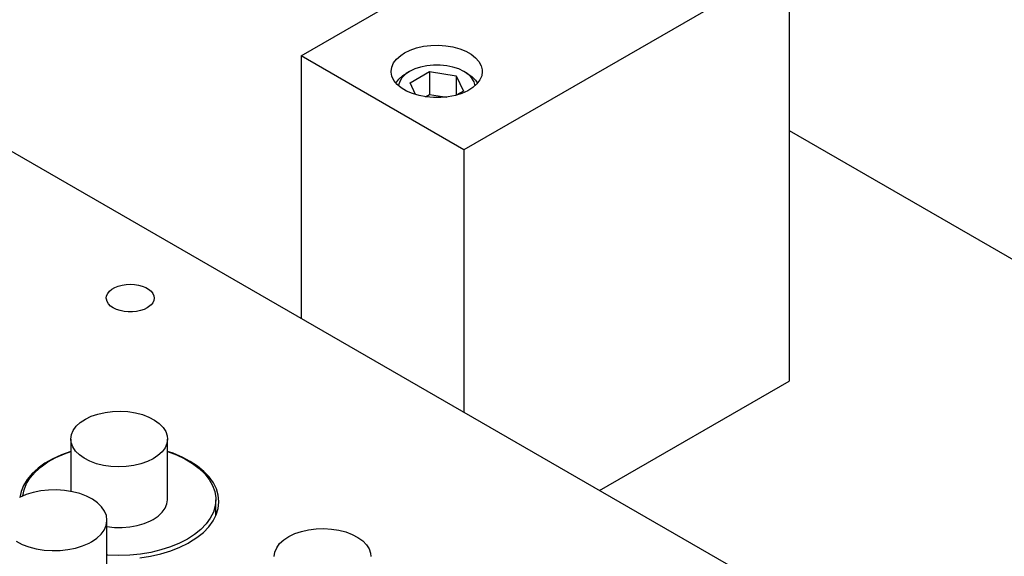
# Model space of a CAD drawing. Header units: inches. Extents: x 3 to 351, y 4 to 271.
# Tile 324 of 530: x 137.74 to 144.16, y 255.7 to 259.2. Entities that reach past the tile are written whole.
import ezdxf

# ---------------------------------------------------------------- set-up
doc = ezdxf.new("R2010")
doc.units = ezdxf.units.IN
doc.header["$LTSCALE"] = 0.5
doc.header["$MEASUREMENT"] = 0
doc.layers.add('DSS', color=7, linetype='Continuous')

msp = doc.modelspace()

# ---------------------------------------------------------------- linework, layer by layer
at = {"layer": 'DSS', "color": 9, "linetype": 'Continuous'}
for p, q in [((139.5765, 258.9649), (141.6978, 260.1897)), ((142.7585, 259.5773), (140.6372, 258.3526)), ((142.7585, 259.5773), (142.7585, 256.8437)), ((140.3294, 259.0167), (140.3747, 259.027)), ((140.3747, 259.027), (140.4223, 259.0329)), ((140.4223, 259.0329), (140.471, 259.0342)), ((140.471, 259.0342), (140.5193, 259.0309)), ((140.5193, 259.0309), (140.5661, 259.023)), ((140.5661, 259.023), (140.61, 259.0109)), ((140.6372, 258.3526), (139.5765, 258.9649)), ((139.5765, 258.9649), (139.5765, 257.2519)), ((140.1988, 258.9439), (140.2253, 258.9675)), ((140.2253, 258.9675), (140.2505, 258.9841)), ((140.2505, 258.9841), (140.2876, 259.0023)), ((140.2876, 259.0023), (140.3294, 259.0167)), ((140.61, 259.0109), (140.6499, 258.9948)), ((140.6499, 258.9948), (140.6847, 258.9751)), ((140.6847, 258.9751), (140.7135, 258.9525)), ((140.1635, 258.8629), (140.1675, 258.8909)), ((140.1675, 258.8909), (140.1794, 258.9182)), ((140.1794, 258.9182), (140.1988, 258.9439)), ((140.7135, 258.9525), (140.7355, 258.9274)), ((140.7355, 258.9274), (140.75, 258.9005)), ((140.75, 258.9005), (140.7568, 258.8727)), ((140.1636, 258.8592), (140.1635, 258.8629)), ((140.1686, 258.8312), (140.1636, 258.8592)), ((140.1815, 258.8041), (140.1686, 258.8312)), ((140.7533, 258.8349), (140.7414, 258.8076)), ((140.7573, 258.8629), (140.7533, 258.8349)), ((140.7568, 258.8727), (140.7573, 258.8629)), ((140.2019, 258.7786), (140.1815, 258.8041)), ((140.2293, 258.7553), (140.2019, 258.7786)), ((140.722, 258.7818), (140.6955, 258.7582)), ((140.7414, 258.8076), (140.722, 258.7818)), ((140.2628, 258.7349), (140.2293, 258.7553)), ((140.3017, 258.718), (140.2628, 258.7349)), ((140.3449, 258.705), (140.3017, 258.718)), ((140.3911, 258.6962), (140.3449, 258.705)), ((140.5818, 258.7065), (140.5359, 258.6971)), ((140.6245, 258.72), (140.5818, 258.7065)), ((140.6627, 258.7374), (140.6245, 258.72)), ((140.6955, 258.7582), (140.6627, 258.7374)), ((140.4393, 258.6919), (140.3911, 258.6962)), ((140.488, 258.6922), (140.4393, 258.6919)), ((140.5359, 258.6971), (140.488, 258.6922)), ((140.6372, 258.3526), (140.6372, 256.6396)), ((141.5211, 256.1292), (142.7585, 256.8437)), ((137.9305, 256.1324), (137.8791, 256.1268)), ((137.9829, 256.1333), (137.9305, 256.1324)), ((138.0348, 256.1297), (137.9829, 256.1333)), ((137.7835, 256.1025), (137.7416, 256.0844)), ((137.8297, 256.1168), (137.7835, 256.1025)), ((137.8791, 256.1268), (137.8297, 256.1168)), ((138.0853, 256.1216), (138.0348, 256.1297)), ((138.133, 256.1091), (138.0853, 256.1216)), ((138.1768, 256.0926), (138.133, 256.1091)), ((138.2158, 256.0724), (138.1768, 256.0926)), ((138.249, 256.049), (138.2158, 256.0724)), ((138.2757, 256.023), (138.249, 256.049)), ((138.2952, 255.9949), (138.2757, 256.023)), ((138.3071, 255.9655), (138.2952, 255.9949)), ((138.3111, 255.9354), (138.3071, 255.9655)), ((138.2929, 255.8717), (138.3059, 255.9009)), ((138.3059, 255.9009), (138.311, 255.931)), ((138.311, 255.931), (138.3111, 255.9354)), ((138.3111, 255.323), (138.3111, 255.9354)), ((138.2106, 255.7952), (138.2446, 255.8182)), ((138.2446, 255.8182), (138.2723, 255.8438)), ((138.2723, 255.8438), (138.2929, 255.8717)), ((137.7199, 255.7983), (137.7589, 255.7781)), ((137.7589, 255.7781), (137.8027, 255.7616)), ((137.8027, 255.7616), (137.8504, 255.7491)), ((137.8504, 255.7491), (137.9008, 255.741)), ((138.0566, 255.7439), (138.106, 255.754)), ((138.106, 255.754), (138.1522, 255.7682)), ((138.1522, 255.7682), (138.1941, 255.7863)), ((138.1941, 255.7863), (138.2106, 255.7952)), ((137.9008, 255.741), (137.9528, 255.7374)), ((137.9528, 255.7374), (138.0052, 255.7384)), ((138.0052, 255.7384), (138.0566, 255.7439))]:
    msp.add_line(p, q, dxfattribs=at)
at = {"layer": 'DSS', "color": 132, "linetype": 'Continuous'}
for p, q in [((135.7228, 259.4769), (145.2334, 253.986)), ((140.3547, 258.8916), (140.317, 258.8791)), ((140.3957, 258.9002), (140.3547, 258.8916)), ((140.4386, 258.9046), (140.3957, 258.9002)), ((140.4822, 258.9046), (140.4386, 258.9046)), ((140.5251, 258.9002), (140.4822, 258.9046)), ((140.566, 258.8916), (140.5251, 258.9002)), ((140.6038, 258.879), (140.566, 258.8916)), ((140.2128, 258.8124), (140.2388, 258.8353)), ((140.2556, 258.8436), (140.2338, 258.8218)), ((140.2388, 258.8353), (140.2615, 258.8501)), ((140.2836, 258.8629), (140.2556, 258.8436)), ((140.2836, 258.8629), (140.2615, 258.8501)), ((140.317, 258.8791), (140.2836, 258.8629)), ((140.2836, 258.8629), (140.2836, 258.8629)), ((140.2861, 258.7878), (140.4137, 258.8614)), ((140.4137, 258.8614), (140.588, 258.8345)), ((140.4137, 258.8614), (140.4137, 258.7128)), ((140.588, 258.8345), (140.6347, 258.7339)), ((140.588, 258.8345), (140.588, 258.7081)), ((140.6372, 258.8629), (140.6038, 258.879)), ((140.6593, 258.8501), (140.6372, 258.8629)), ((140.6413, 258.8604), (140.6372, 258.8629)), ((140.6685, 258.8408), (140.6413, 258.8604)), ((140.6593, 258.8501), (140.6898, 258.8292)), ((140.6894, 258.8187), (140.6685, 258.8408)), ((140.6898, 258.8292), (140.7139, 258.8056)), ((140.1939, 258.7873), (140.2128, 258.8124)), ((140.2113, 258.7734), (140.2109, 258.77)), ((140.2189, 258.7982), (140.2113, 258.7734)), ((140.2338, 258.8218), (140.2189, 258.7982)), ((140.3216, 258.7114), (140.2861, 258.7878)), ((140.7033, 258.7949), (140.6894, 258.8187)), ((140.7099, 258.77), (140.7033, 258.7949)), ((140.7139, 258.8056), (140.7268, 258.7873)), ((140.3861, 258.6969), (140.4137, 258.7128)), ((140.4137, 258.7128), (140.5251, 258.6956)), ((140.6347, 258.7339), (140.5921, 258.7093)), ((138.3089, 257.4003), (138.316, 257.4155)), ((138.316, 257.4155), (138.3275, 257.4297)), ((138.3275, 257.4297), (138.3431, 257.4426)), ((138.3431, 257.4426), (138.3624, 257.4537)), ((138.3624, 257.4537), (138.3847, 257.4627)), ((138.3847, 257.4627), (138.4094, 257.4694)), ((138.4094, 257.4694), (138.4357, 257.4734)), ((138.4357, 257.4734), (138.4628, 257.4748)), ((138.4628, 257.4748), (138.4899, 257.4734)), ((138.4899, 257.4734), (138.5163, 257.4694)), ((138.5163, 257.4694), (138.5409, 257.4627)), ((138.5409, 257.4627), (138.5633, 257.4537)), ((138.5633, 257.4537), (138.5825, 257.4426)), ((138.5825, 257.4426), (138.5981, 257.4297)), ((138.5981, 257.4297), (138.6096, 257.4155)), ((138.6096, 257.4155), (138.6167, 257.4003)), ((138.3066, 257.3846), (138.3089, 257.4003)), ((138.3072, 257.3767), (138.3066, 257.3846)), ((138.3119, 257.3613), (138.3072, 257.3767)), ((138.3212, 257.3465), (138.3119, 257.3613)), ((138.6096, 257.3537), (138.5981, 257.3395)), ((138.6167, 257.3689), (138.6096, 257.3537)), ((138.6167, 257.4003), (138.6191, 257.3846)), ((138.6191, 257.3846), (138.6167, 257.3689)), ((138.3348, 257.3329), (138.3212, 257.3465)), ((138.3523, 257.3208), (138.3348, 257.3329)), ((138.3732, 257.3107), (138.3523, 257.3208)), ((138.3968, 257.3028), (138.3732, 257.3107)), ((138.4224, 257.2975), (138.3968, 257.3028)), ((138.4492, 257.2947), (138.4224, 257.2975)), ((138.4764, 257.2947), (138.4492, 257.2947)), ((138.5033, 257.2975), (138.4764, 257.2947)), ((138.5288, 257.3028), (138.5033, 257.2975)), ((138.5524, 257.3107), (138.5288, 257.3028)), ((138.5733, 257.3208), (138.5524, 257.3107)), ((138.5825, 257.3266), (138.5733, 257.3208)), ((138.5981, 257.3395), (138.5825, 257.3266)), ((137.958, 256.3367), (137.907, 256.3074)), ((138.0144, 256.3626), (137.958, 256.3367)), ((138.0754, 256.3848), (138.0144, 256.3626)), ((138.7419, 256.3722), (138.7053, 256.3848)), ((138.8003, 256.3477), (138.7419, 256.3722)), ((138.8536, 256.3197), (138.8003, 256.3477)), ((137.8619, 256.2749), (137.8233, 256.2398)), ((137.907, 256.3074), (137.8619, 256.2749)), ((138.9012, 256.2885), (138.8536, 256.3197)), ((138.9425, 256.2544), (138.9012, 256.2885)), ((137.7917, 256.2024), (137.7674, 256.1632)), ((137.8233, 256.2398), (137.7917, 256.2024)), ((138.977, 256.2179), (138.9425, 256.2544)), ((139.0043, 256.1794), (138.977, 256.2179)), ((137.7674, 256.1632), (137.7508, 256.1227)), ((139.024, 256.1394), (139.0043, 256.1794)), ((139.0359, 256.0983), (139.024, 256.1394)), ((137.7508, 256.1227), (137.7426, 256.0849)), ((139.0399, 256.0568), (139.0359, 256.0983)), ((139.0228, 255.9711), (139.0353, 256.0121)), ((139.0353, 256.0121), (139.0399, 256.0536)), ((139.0399, 256.0536), (139.0399, 256.0568)), ((139.0024, 255.9312), (139.0228, 255.9711)), ((138.9395, 255.8565), (138.9746, 255.8928)), ((138.9746, 255.8928), (139.0024, 255.9312)), ((138.8497, 255.7916), (138.8977, 255.8226)), ((138.8977, 255.8226), (138.9395, 255.8565)), ((138.7263, 255.7358), (138.7859, 255.7593)), ((138.7859, 255.7593), (138.8405, 255.7864)), ((138.8405, 255.7864), (138.8497, 255.7916)), ((138.5262, 255.69), (138.5957, 255.701)), ((138.5957, 255.701), (138.6627, 255.7163)), ((138.6627, 255.7163), (138.7263, 255.7358))]:
    msp.add_line(p, q, dxfattribs=at)
at = {"layer": 'DSS', "color": 254, "linetype": 'Continuous'}
msp.add_line((142.7585, 258.4766), (145.6911, 256.7835), dxfattribs=at)
at = {"layer": 'DSS', "color": 96, "linetype": 'Continuous'}
for p, q in [((138.2986, 256.639), (138.3476, 256.6452)), ((138.3476, 256.6452), (138.3977, 256.6468)), ((138.3977, 256.6468), (138.4476, 256.6439)), ((138.4476, 256.6439), (138.496, 256.6363)), ((138.1373, 256.5733), (138.1702, 256.5951)), ((138.1702, 256.5951), (138.2088, 256.6136)), ((138.2088, 256.6136), (138.252, 256.6284)), ((138.252, 256.6284), (138.2986, 256.639)), ((138.496, 256.6363), (138.5418, 256.6245)), ((138.5418, 256.6245), (138.5837, 256.6086)), ((138.5837, 256.6086), (138.6207, 256.589)), ((138.6207, 256.589), (138.6519, 256.5663)), ((138.0794, 256.4939), (138.0912, 256.522)), ((138.0912, 256.522), (138.1107, 256.5487)), ((138.1107, 256.5487), (138.1373, 256.5733)), ((138.6519, 256.5663), (138.6764, 256.5411)), ((138.6764, 256.5411), (138.6937, 256.5139)), ((138.0754, 256.465), (138.0794, 256.4939)), ((138.0754, 256.465), (138.0754, 256.1236)), ((138.0778, 256.4425), (138.0754, 256.465)), ((138.6937, 256.5139), (138.7033, 256.4855)), ((138.7053, 256.465), (138.7013, 256.4362)), ((138.7033, 256.4855), (138.7053, 256.465)), ((138.7053, 256.0696), (138.7053, 256.465)), ((138.088, 256.4141), (138.0778, 256.4425)), ((138.1058, 256.3871), (138.088, 256.4141)), ((138.1309, 256.362), (138.1058, 256.3871)), ((138.6894, 256.408), (138.67, 256.3814)), ((138.7013, 256.4362), (138.6894, 256.408)), ((137.9264, 256.3157), (137.9773, 256.3442)), ((137.9773, 256.3442), (138.0334, 256.3693)), ((138.0334, 256.3693), (138.0754, 256.3846)), ((138.1625, 256.3395), (138.1309, 256.362)), ((138.1999, 256.3202), (138.1625, 256.3395)), ((138.613, 256.3365), (138.5749, 256.3177)), ((138.6434, 256.3568), (138.613, 256.3365)), ((138.67, 256.3814), (138.6434, 256.3568)), ((138.7053, 256.3846), (138.7647, 256.3622)), ((138.7647, 256.3622), (138.8193, 256.336)), ((138.8193, 256.336), (138.8684, 256.3065)), ((137.8429, 256.2496), (137.8814, 256.284)), ((137.8814, 256.284), (137.9264, 256.3157)), ((138.2421, 256.3046), (138.1999, 256.3202)), ((138.2881, 256.293), (138.2421, 256.3046)), ((138.3367, 256.2859), (138.2881, 256.293)), ((138.3867, 256.2832), (138.3367, 256.2859)), ((138.4367, 256.2852), (138.3867, 256.2832)), ((138.4856, 256.2917), (138.4367, 256.2852)), ((138.532, 256.3026), (138.4856, 256.2917)), ((138.5749, 256.3177), (138.532, 256.3026)), ((138.8684, 256.3065), (138.9115, 256.2739)), ((138.9115, 256.2739), (138.948, 256.2388)), ((137.7871, 256.1744), (137.8113, 256.2129)), ((137.8113, 256.2129), (137.8429, 256.2496)), ((138.948, 256.2388), (138.9774, 256.2015)), ((138.9774, 256.2015), (138.9994, 256.1625)), ((137.7618, 256.0939), (137.7705, 256.1345)), ((137.7705, 256.1345), (137.7871, 256.1744)), ((138.9994, 256.1625), (139.0136, 256.1224)), ((138.7019, 256.0429), (138.7053, 256.0696)), ((139.0136, 256.1224), (139.0199, 256.0816)), ((139.0203, 256.0696), (139.0163, 256.0287)), ((139.0199, 256.0816), (139.0203, 256.0696)), ((139.0203, 255.9652), (139.0203, 256.0696)), ((138.6716, 255.9879), (138.6906, 256.0147)), ((138.6906, 256.0147), (138.7019, 256.0429)), ((139.0163, 256.0287), (139.0043, 255.9884)), ((138.5938, 255.9308), (138.613, 255.9411)), ((138.613, 255.9411), (138.6456, 255.9631)), ((138.6456, 255.9631), (138.6716, 255.9879)), ((138.9846, 255.949), (138.9573, 255.9112)), ((139.0043, 255.9884), (138.9846, 255.949)), ((138.3111, 255.8937), (138.3605, 255.8886)), ((138.3605, 255.8886), (138.4106, 255.8882)), ((138.4106, 255.8882), (138.4603, 255.8923)), ((138.4603, 255.8923), (138.5081, 255.901)), ((138.5081, 255.901), (138.553, 255.9139)), ((138.553, 255.9139), (138.5938, 255.9308)), ((138.9229, 255.8754), (138.8816, 255.842)), ((138.9573, 255.9112), (138.9229, 255.8754)), ((139.5778, 255.8629), (139.6244, 255.8735)), ((139.6244, 255.8735), (139.6734, 255.8797)), ((139.6734, 255.8797), (139.7235, 255.8814)), ((139.7235, 255.8814), (139.7734, 255.8784)), ((139.7734, 255.8784), (139.8218, 255.8709)), ((138.8358, 255.8125), (138.7828, 255.7852)), ((138.8816, 255.842), (138.8358, 255.8125)), ((139.4631, 255.8078), (139.4961, 255.8297)), ((139.4961, 255.8297), (139.5346, 255.8482)), ((139.5346, 255.8482), (139.5778, 255.8629)), ((139.8218, 255.8709), (139.8676, 255.859)), ((139.8676, 255.859), (139.9095, 255.8431)), ((139.9095, 255.8431), (139.9465, 255.8236)), ((139.9465, 255.8236), (139.9777, 255.8009)), ((138.7249, 255.7615), (138.6628, 255.7417)), ((138.7828, 255.7852), (138.7249, 255.7615)), ((139.4052, 255.7284), (139.4171, 255.7566)), ((139.4171, 255.7566), (139.4365, 255.7833)), ((139.4365, 255.7833), (139.4631, 255.8078)), ((139.9777, 255.8009), (140.0023, 255.7756)), ((140.0023, 255.7756), (140.0195, 255.7485)), ((140.0195, 255.7485), (140.0291, 255.72)), ((138.3173, 255.7084), (138.3111, 255.7089)), ((138.3881, 255.706), (138.3173, 255.7084)), ((138.459, 255.7081), (138.3881, 255.706)), ((138.5289, 255.7149), (138.459, 255.7081)), ((138.5972, 255.7261), (138.5289, 255.7149)), ((138.6628, 255.7417), (138.5972, 255.7261)), ((139.4012, 255.6996), (139.4052, 255.7284)), ((140.0291, 255.72), (140.0311, 255.6996))]:
    msp.add_line(p, q, dxfattribs=at)

doc.saveas('drawing.dxf')
